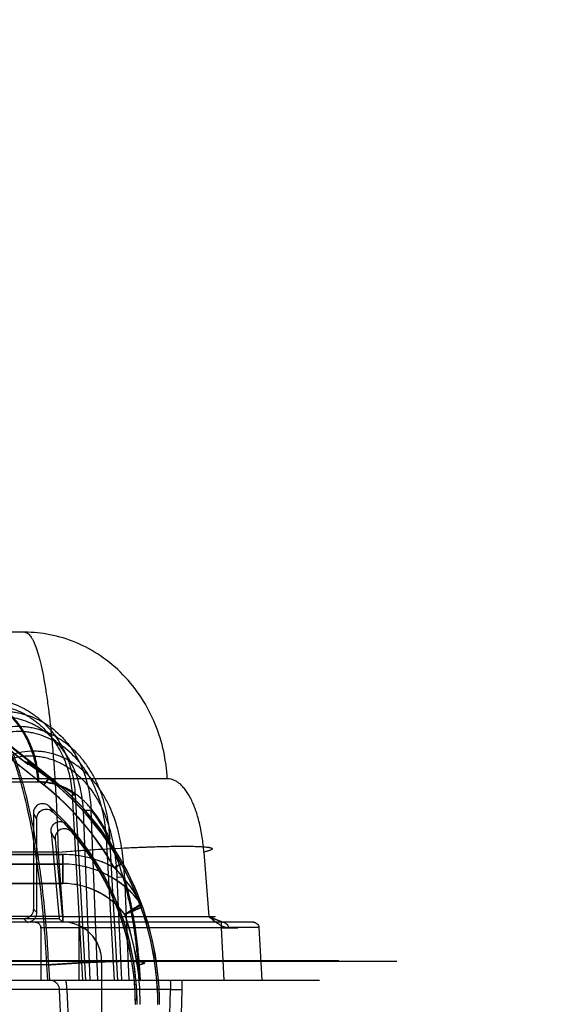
# Model space of a CAD drawing. Header units: millimetres. Extents: x 0 to 297, y 0 to 210.
# Tile 448 of 455: x 243.189 to 243.414, y 160.569 to 160.977. Entities that reach past the tile are written whole.
import ezdxf

# ---------------------------------------------------------------- set-up
doc = ezdxf.new("R2010")
doc.units = ezdxf.units.MM
doc.header["$LTSCALE"] = 16.335
doc.layers.get('0').update_dxf_attribs({"linetype": 'CONTINUOUS'})
for name, color, linetype in [('AXES_REF', 7, 'CONTINUOUS'), ('INTFCLR_1', 7, 'CONTINUOUS'), ('INTFCLR_144815', 7, 'CONTINUOUS'), ('INTFCLR_72935', 7, 'CONTINUOUS')]:
    doc.layers.add(name, color=color, linetype=linetype)

msp = doc.modelspace()

# ---------------------------------------------------------------- linework, layer by layer
at = {"color": 7, "linetype": 'Continuous'}
for radius in [7.756662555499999, 7.756, 7.706331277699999]:
    msp.add_circle((241.4302422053, 154.539298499), radius, dxfattribs=at)
msp.add_arc((241.4302422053, 154.539298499), 7.68, 278.2771290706, 261.7228709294, dxfattribs=at)
at = {"layer": 'AXES_REF', "color": 9, "linetype": 'Continuous'}
msp.add_arc((241.4302422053, 154.539298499), 7.075609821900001, 94.4118118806, 85.5881881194, dxfattribs=at)
at = {"layer": 'INTFCLR_1', "color": 6, "linetype": 'Continuous'}
for p, q in [((243.1897435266, 160.6702820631), (243.1097924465, 160.7334013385)), ((243.2015464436, 160.6405633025), (243.2049164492, 160.6047091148)), ((243.2032441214, 160.6375753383), (243.206465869, 160.603298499)), ((243.2049164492, 160.6047091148), (243.1343561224, 160.6047091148)), ((243.206465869, 160.603298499), (243.1343561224, 160.603298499)), ((243.2049164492, 160.6047091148), (243.2064658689, 160.603298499)), ((243.2224658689, 160.587298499), (243.2224658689, 160.559298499))]:
    msp.add_line(p, q, dxfattribs=at)
at = {"layer": 'INTFCLR_1', "color": 9, "linetype": 'Continuous'}
for p, q in [((243.1104632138, 160.7346690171), (243.2008231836, 160.663332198)), ((243.1983446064, 160.6601926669), (243.1164298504, 160.7248622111)), ((243.2008231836, 160.663332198), (243.1983446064, 160.6601926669)), ((243.2064658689, 160.631298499), (243.1326313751, 160.631298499)), ((243.2064658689, 160.619298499), (243.2064658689, 160.631298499)), ((243.1234783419, 160.627298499), (243.2064658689, 160.627298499)), ((243.2311462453, 160.6278149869), (243.2276568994, 160.6258593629)), ((243.2064658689, 160.619298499), (243.1234783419, 160.619298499))]:
    msp.add_line(p, q, dxfattribs=at)
at = {"layer": 'INTFCLR_1', "color": 6, "linetype": 'Continuous'}
for centre, radius, start, end in [((243.1264658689, 160.5691462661), 0.1193000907, 7.969999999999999e-08, 57.96701055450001), ((243.1264658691, 160.5691462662), 0.1159999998, 29.2687019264, 51.7098368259), ((243.1264658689, 160.5691462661), 0.1106999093, 8.58e-08, 42.1835828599), ((243.1264658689, 160.5691462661), 0.11, 0, 40.3671707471), ((243.2064658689, 160.587298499), 0.016, 359.9999998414, 89.9999998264)]:
    msp.add_arc(centre, radius, start, end, dxfattribs=at)
at = {"layer": 'INTFCLR_1', "color": 9, "linetype": 'Continuous'}
for centre, radius, start, end in [((243.126465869, 160.5691462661), 0.12, 4.8e-09, 51.70983681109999), ((243.0686929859, 160.5608305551), 0.1624058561, 29.3333055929, 30.5919308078), ((243.0642504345, 160.5605792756), 0.1588950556, 28.98442158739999, 30.2236357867), ((243.2064658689, 160.587298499), 0.044, 61.2091104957, 90.0000000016), ((243.206465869, 160.587298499), 0.04, 35.9421932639, 90.0000000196), ((243.2064658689, 160.587298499), 0.032, 36.9379785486, 89.9999999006), ((243.4534032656, 160.25938891), 0.4117118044, 121.4076799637, 122.5243733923), ((243.2356118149, 160.608429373), 0.004, 19.7944922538, 35.942193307), ((241.673636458, 164.126913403), 3.8499010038, 293.8780516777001, 293.9974452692), ((243.126465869, 160.5691462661), 0.112, 0, 19.4979757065)]:
    msp.add_arc(centre, radius, start, end, dxfattribs=at)
at = {"layer": 'INTFCLR_1', "color": 6, "linetype": 'Continuous'}
msp.add_ellipse((243.1511248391, 160.6003809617), major_axis=(0.0496983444, 0.0629512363), ratio=0.8682237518, start_param=5e-10, end_param=0.1878270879, dxfattribs=at)
for points, knots in [([(243.2015464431, 160.6405633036), (243.2015021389, 160.6410346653), (243.2015634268, 160.6419757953), (243.2021750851, 160.6434363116), (243.2034935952, 160.6446583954), (243.2054694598, 160.6451020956), (243.2072568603, 160.6445793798), (243.2081705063, 160.6438393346), (243.2084941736, 160.6434821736)], [0, 0, 0, 0, 0.1415735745, 0.2760336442, 0.4656093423, 0.6544990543, 0.8558663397, 1, 1, 1, 1]), ([(243.2102759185, 160.6403914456), (243.209956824, 160.6407668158), (243.2091891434, 160.6414274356), (243.2078062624, 160.6419688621), (243.2061967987, 160.6419989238), (243.2046469, 160.6413069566), (243.2034036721, 160.6397454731), (243.2031710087, 160.6383532), (243.2032441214, 160.6375753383)], [0, 0, 0, 0, 0.1451197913, 0.2924353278, 0.4285190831, 0.6098012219, 0.7698650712, 1, 1, 1, 1])]:
    msp.add_open_spline(points, degree=3, knots=knots, dxfattribs=at)
at = {"layer": 'INTFCLR_1', "color": 9, "linetype": 'Continuous'}
msp.add_open_spline([(243.2276568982, 160.6258593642), (243.2282232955, 160.6252707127), (243.2293478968, 160.6240664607), (243.2309917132, 160.6221916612), (243.2325992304, 160.6202302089), (243.2341518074, 160.6181929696), (243.2356243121, 160.6161045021), (243.2372187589, 160.6136494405), (243.2382622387, 160.6118595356), (243.2388502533, 160.6107772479)], degree=3, knots=[0, 0, 0, 0, 0.130097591, 0.2623648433, 0.3970285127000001, 0.5339012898, 0.6702025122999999, 0.8038978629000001, 1, 1, 1, 1], dxfattribs=at)
at = {"layer": 'INTFCLR_144815', "color": 9, "linetype": 'Continuous'}
for p, q in [((243.1906109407, 160.723298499), (242.9363577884, 160.7232984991)), ((243.2496583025, 160.6626480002), (242.1176217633, 160.6626480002)), ((242.1871971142, 160.6613919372), (243.196561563, 160.6613919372)), ((243.2103081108, 160.6559481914), (243.2116649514, 160.6560390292)), ((243.2103081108, 160.6559481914), (243.2145361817, 160.5792984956)), ((243.211509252, 160.656031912), (243.2157441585, 160.5792984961)), ((243.2180920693, 160.6495808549), (243.2149147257, 160.6494971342)), ((243.2177900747, 160.5792984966), (243.2149147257, 160.6494971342)), ((243.220968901, 160.5792984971), (243.2180920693, 160.6495808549)), ((243.2261290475, 160.6379836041), (243.2245307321, 160.637891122)), ((243.2277757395, 160.5792984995), (243.2245307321, 160.637891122)), ((243.2291481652, 160.5792985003), (243.2258970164, 160.6379748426)), ((243.2044555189, 160.6323227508), (243.1649945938, 160.6323227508)), ((243.2044555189, 160.6323227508), (243.2064217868, 160.6055728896)), ((243.2648422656, 160.6323227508), (243.2668774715, 160.6055728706)), ((243.2288353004, 160.6217601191), (243.2306541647, 160.5792984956)), ((243.2319417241, 160.6218437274), (243.2288353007, 160.6217601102)), ((243.231941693, 160.621843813), (243.2337631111, 160.5792984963)), ((243.2855747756, 160.603298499), (243.1093722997, 160.603298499)), ((243.2064217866, 160.6055728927), (243.1640203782, 160.6055728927)), ((243.2064217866, 160.6055728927), (243.2064217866, 160.603298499)), ((243.2064217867, 160.6055728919), (243.2691973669, 160.6055504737)), ((243.2695926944, 160.6055439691), (243.2064217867, 160.6055728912)), ((243.2129991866, 160.603298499), (243.2129991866, 160.579298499)), ((243.2719551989, 160.603298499), (243.2719551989, 160.600898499)), ((243.2719551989, 160.600898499), (243.1969991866, 160.600898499)), ((243.19726215, 160.600898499), (243.19726215, 160.579298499)), ((243.287606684, 160.601024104), (243.2719551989, 160.6008984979)), ((243.2719551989, 160.6008984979), (243.2731136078, 160.5792984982)), ((243.2876066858, 160.601024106), (243.2749135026, 160.6010241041)), ((243.287606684, 160.601024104), (243.2887731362, 160.5792985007)), ((243.3207737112, 160.5872286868), (242.9188799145, 160.5872286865)), ((243.3447718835, 160.5870192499), (242.9285614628, 160.5870192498)), ((243.2004341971, 160.5855788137), (243.1633107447, 160.5855788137)), ((243.2002440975, 160.5792984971), (243.1997815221, 160.5855788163)), ((243.2004342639, 160.58557882), (243.2008971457, 160.5792984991)), ((243.2375134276, 160.5855788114), (243.2379863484, 160.5792984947)), ((243.2386312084, 160.5792984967), (243.2381579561, 160.585578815)), ((242.0183435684, 160.5792984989), (243.3127740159, 160.5792984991)), ((243.2556404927, 160.579298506), (243.2557222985, 160.575438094)), ((243.2510303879, 160.575438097), (243.0868652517, 160.5754380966)), ((243.2080976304, 160.5754380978), (243.2049308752, 160.5754380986)), ((243.2080976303, 160.5754381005), (243.2089168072, 160.5552984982)), ((243.2504691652, 160.5552984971), (243.2510303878, 160.5754380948)), ((243.2510303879, 160.5754380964), (243.2557223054, 160.5754380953)), ((243.2557223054, 160.5754380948), (243.2551619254, 160.5552984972))]:
    msp.add_line(p, q, dxfattribs=at)
at = {"layer": 'INTFCLR_144815', "color": 7, "linetype": 'Continuous'}
for p, q in [((243.2689715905, 160.6039566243), (243.2668778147, 160.6055728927)), ((243.2704190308, 160.6040675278), (243.2668778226, 160.6055728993)), ((243.2668778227, 160.6055728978), (243.2704190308, 160.6040675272)), ((243.2726177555, 160.603298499), (243.2704190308, 160.6040675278)), ((243.2876066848, 160.6010241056), (243.2719552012, 160.6008984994)), ((243.2719552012, 160.6008984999), (243.2788731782, 160.6009540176)), ((243.2731136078, 160.5792984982), (243.280031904, 160.5792984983)), ((243.280031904, 160.5792984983), (243.2887731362, 160.5792985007))]:
    msp.add_line(p, q, dxfattribs=at)
at = {"layer": 'INTFCLR_144815', "color": 6, "linetype": 'Continuous'}
msp.add_line((243.2049308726, 160.5754381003), (243.2057491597, 160.5552984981), dxfattribs=at)
at = {"layer": 'INTFCLR_144815', "color": 9, "linetype": 'Continuous'}
for points, knots in [([(243.190610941, 160.723298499), (243.1910384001, 160.723298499), (243.192029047, 160.7229033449), (243.1929366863, 160.7218594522), (243.1936716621, 160.7207240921), (243.1945007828, 160.7191332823), (243.1954879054, 160.7166418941), (243.1963549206, 160.7137961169), (243.1969457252, 160.7115244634), (243.1972959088, 160.710067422), (243.1978549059, 160.7076150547), (243.1986510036, 160.7036063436), (243.1996065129, 160.6978192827), (243.2002525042, 160.6931516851), (243.2006685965, 160.6898247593), (243.2009533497, 160.6874460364), (243.2014407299, 160.6830937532), (243.2020748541, 160.67660929), (243.202622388, 160.6699080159), (243.2029686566, 160.6650307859), (243.2031588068, 160.6621410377), (243.2034367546, 160.6576880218), (243.2038041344, 160.6508954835), (243.2041901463, 160.6416885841), (243.2043781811, 160.635471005), (243.2044555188, 160.632322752)], [0, 0, 0, 0, 0.013700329, 0.0319896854, 0.0436476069, 0.0570671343, 0.0893925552, 0.1293707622, 0.1523525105, 0.1646162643, 0.1773984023, 0.2329669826, 0.2955698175, 0.3653665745, 0.3839757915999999, 0.4030306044, 0.4421500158, 0.5243389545, 0.6118418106, 0.6576374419, 0.6810495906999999, 0.7046601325, 0.8006369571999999, 0.8990660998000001, 1, 1, 1, 1]), ([(243.2496583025, 160.6626480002), (243.249475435, 160.6664248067), (243.2484637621, 160.6741494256), (243.2449500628, 160.6855047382), (243.2392994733, 160.6963375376), (243.2316489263, 160.7059595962), (243.2223795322, 160.7137687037), (243.2120601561, 160.7193604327), (243.2013477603, 160.7225996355), (243.1941117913, 160.723298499), (243.190610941, 160.723298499)], [0, 0, 0, 0, 0.1216478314, 0.2493179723, 0.3805209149, 0.5124244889, 0.6422800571, 0.7678041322, 0.8873724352, 1, 1, 1, 1]), ([(243.1606788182, 160.699298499), (243.1627729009, 160.699298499), (243.1671097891, 160.6988599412), (243.1735246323, 160.6968284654), (243.1796989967, 160.6933244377), (243.1852382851, 160.6884373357), (243.1898051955, 160.6824228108), (243.1931757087, 160.6756589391), (243.194940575, 160.6696874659), (243.1956346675, 160.6654840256), (243.195850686, 160.6634190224), (243.1959381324, 160.6622568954), (243.1959704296, 160.6616795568), (243.1959837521, 160.6613919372)], [0, 0, 0, 0, 0.1100914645, 0.2273674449, 0.3512897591, 0.4805754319, 0.6130534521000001, 0.7458289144, 0.8757367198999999, 0.9387342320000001, 0.9696026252, 0.9848628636, 1, 1, 1, 1]), ([(243.1965615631, 160.6613919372), (243.1964523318, 160.6637509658), (243.1958495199, 160.6685692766), (243.1937547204, 160.6756578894), (243.1903852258, 160.6824228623), (243.1858201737, 160.6884370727), (243.1802823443, 160.6933243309), (243.1741118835, 160.6968283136), (243.1686810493, 160.6985474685), (243.1649027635, 160.6991178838), (243.1628114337, 160.6992731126), (243.1617802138, 160.699298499), (243.1612690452, 160.699298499)], [0, 0, 0, 0, 0.1241681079, 0.2540877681, 0.3868697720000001, 0.5193465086, 0.6486219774, 0.7725260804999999, 0.8897785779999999, 0.9457892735, 0.9731232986, 1, 1, 1, 1]), ([(243.1709474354, 160.695469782), (243.173456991, 160.6957608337), (243.1772993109, 160.695753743), (243.1816753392, 160.6949706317), (243.1841409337, 160.6943065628), (243.1877934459, 160.6930936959), (243.1912864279, 160.6913515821), (243.1944918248, 160.6891690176), (243.1965788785, 160.6875786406), (243.1990357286, 160.685378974), (243.2012642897, 160.6829277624), (243.2029095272, 160.6808235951), (243.2052394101, 160.677519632), (243.2071707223, 160.6739192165), (243.2086726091, 160.6701388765), (243.2095686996, 160.6675436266), (243.2108304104, 160.662894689), (243.2113788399, 160.6587797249), (243.211509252, 160.6560319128)], [0, 0, 0, 0, 0.1195687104, 0.1796928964, 0.2100658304, 0.2403376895, 0.3618120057, 0.3928294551, 0.4238606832, 0.485935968, 0.5486059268, 0.5803730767, 0.612299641, 0.7399176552, 0.772238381, 0.8048151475, 0.8698047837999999, 1, 1, 1, 1]), ([(243.171923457, 160.6931882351), (243.1742843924, 160.6934616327), (243.1779003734, 160.693453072), (243.182018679, 160.6927134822), (243.1843407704, 160.6920865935), (243.1877838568, 160.6909418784), (243.1910772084, 160.6892980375), (243.1941016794, 160.6872403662), (243.1960729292, 160.6857401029), (243.1983945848, 160.6836644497), (243.2005035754, 160.6813526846), (243.202061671, 160.6793672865), (243.2042715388, 160.6762487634), (243.2061082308, 160.6728505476), (243.2075435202, 160.6692814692), (243.2084026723, 160.6668302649), (243.2096198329, 160.6624375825), (243.2101643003, 160.658547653), (243.2103081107, 160.6559481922)], [0, 0, 0, 0, 0.1191395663, 0.1791054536, 0.2094124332, 0.2396275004, 0.3609596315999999, 0.3919631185, 0.4229886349, 0.4850747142, 0.5477804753, 0.5795754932, 0.6115362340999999, 0.7393483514, 0.7717279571, 0.8043681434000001, 0.8694952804, 1, 1, 1, 1]), ([(243.2149147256, 160.6494971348), (243.2148029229, 160.6522219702), (243.2143141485, 160.656298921), (243.2131491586, 160.6609205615), (243.2123132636, 160.6635037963), (243.2109043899, 160.6672674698), (243.2087690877, 160.6714468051), (243.2060609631, 160.6752219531), (243.204361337, 160.6772365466), (243.2017057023, 160.6800649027), (243.1986766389, 160.68252433), (243.1953690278, 160.684485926), (243.1931077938, 160.6856505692), (243.1901778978, 160.6868388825), (243.1871349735, 160.6876542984), (243.1846564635, 160.6880734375), (243.1809045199, 160.6884668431), (243.1777182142, 160.6882882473), (243.1752481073, 160.6878318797)], [0, 0, 0, 0, 0.1307039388, 0.1956436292, 0.228211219, 0.2607779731, 0.3882428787, 0.4514455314, 0.4831291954, 0.5144954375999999, 0.6373872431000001, 0.6680726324, 0.6987582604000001, 0.7592205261, 0.8192108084, 0.8493332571, 0.8796108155, 1, 1, 1, 1]), ([(243.1762241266, 160.6900041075), (243.1788517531, 160.6904878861), (243.1822395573, 160.6906788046), (243.1862290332, 160.6902642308), (243.188861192, 160.6898220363), (243.1920908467, 160.6889607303), (243.1951995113, 160.6877043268), (243.1975972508, 160.6864731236), (243.2010985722, 160.6844007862), (243.2043039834, 160.681802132), (243.2071097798, 160.6788115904), (243.2089021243, 160.6766838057), (243.2117529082, 160.672700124), (243.2139916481, 160.6682886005), (243.2154589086, 160.6643183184), (243.2163251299, 160.661596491), (243.2175214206, 160.6567323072), (243.2180017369, 160.6524437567), (243.2180920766, 160.6495808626)], [0, 0, 0, 0, 0.1211895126, 0.151636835, 0.1819146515, 0.2421699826, 0.3028393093, 0.3336065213, 0.3643565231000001, 0.4873455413, 0.5186998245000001, 0.5503572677, 0.6134640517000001, 0.7405722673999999, 0.7730161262, 0.8054479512, 0.8700775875, 1, 1, 1, 1]), ([(243.1997814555, 160.5855788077), (243.1997089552, 160.5870545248), (243.199551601, 160.5899996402), (243.1991890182, 160.5958374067), (243.1984411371, 160.6057790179), (243.1973055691, 160.6169243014), (243.1960396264, 160.6264688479), (243.1953465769, 160.6311043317), (243.1949344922, 160.633706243), (243.193926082, 160.6398382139), (243.1920539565, 160.649644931), (243.1895221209, 160.6597033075), (243.1876396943, 160.6658829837), (243.1864173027, 160.6696174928), (243.1842837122, 160.6754807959), (243.1810423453, 160.6827223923), (243.1778542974, 160.687871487), (243.176224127, 160.6900041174)], [0, 0, 0, 0, 0.0409634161, 0.0817682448, 0.1621610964, 0.3173623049, 0.3922819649, 0.429081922, 0.4473061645, 0.4653182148, 0.6013741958, 0.7239826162, 0.7526347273, 0.7804673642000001, 0.8329182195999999, 0.9255775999, 1, 1, 1, 1]), ([(243.2258970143, 160.6379748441), (243.2257611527, 160.6410646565), (243.2250974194, 160.6472341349), (243.2233392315, 160.6540070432), (243.2217025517, 160.6583589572), (243.2204842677, 160.6612081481), (243.2187306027, 160.6646457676), (243.2166555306, 160.667894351), (243.2148017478, 160.6703520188), (243.2128315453, 160.6726932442), (243.2101546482, 160.6753892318), (243.2071950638, 160.6777456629), (243.204674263, 160.679399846), (243.2020578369, 160.6808875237), (243.1986344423, 160.6824139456), (243.1950485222, 160.6834617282), (243.1921189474, 160.6839924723), (243.1891516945, 160.6843151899), (243.1854057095, 160.6843165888), (243.1824420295, 160.683884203), (243.1809830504, 160.6835629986)], [0, 0, 0, 0, 0.1270359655, 0.2540180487, 0.2860764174, 0.3179689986, 0.3812600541, 0.4443491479, 0.4760170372, 0.5076518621, 0.569982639, 0.6317207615, 0.6626474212, 0.6937541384, 0.7552738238, 0.8161324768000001, 0.8466883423, 0.8774741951, 0.9386376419, 1, 1, 1, 1]), ([(243.2245307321, 160.637891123), (243.2243650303, 160.6408686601), (243.2236765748, 160.6467979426), (243.221952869, 160.6533018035), (243.2203693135, 160.6574712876), (243.219196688, 160.6601937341), (243.2175168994, 160.6634754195), (243.2155355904, 160.6665756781), (243.2137699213, 160.6689195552), (243.2118978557, 160.6711498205), (243.2093582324, 160.6737161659), (243.2065543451, 160.6759612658), (243.2041687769, 160.6775369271), (243.2016963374, 160.678951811), (243.1984656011, 160.6804058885), (243.195081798, 160.6814046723), (243.1923200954, 160.6819127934), (243.1895264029, 160.6822226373), (243.1860018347, 160.6822301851), (243.1832141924, 160.6818227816), (243.1818430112, 160.6815195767)], [0, 0, 0, 0, 0.128678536, 0.2567629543, 0.2890226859, 0.3210857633, 0.3846329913, 0.4478671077, 0.4795655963, 0.5112040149, 0.5734604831, 0.6350153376, 0.6658081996, 0.6967504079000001, 0.7578619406, 0.8182111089, 0.8484726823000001, 0.8789389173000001, 0.9394047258, 1, 1, 1, 1]), ([(243.1849972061, 160.6709965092), (243.1864731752, 160.6714451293), (243.1894982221, 160.6720947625), (243.1933650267, 160.6722467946), (243.1964316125, 160.6719719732), (243.1994677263, 160.6714373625), (243.2024323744, 160.6705222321), (243.2052641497, 160.6692622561), (243.2080107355, 160.6677767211), (243.2105926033, 160.665982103), (243.2129790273, 160.6639280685), (243.2152460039, 160.661703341), (243.2173024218, 160.6592608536), (243.2191482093, 160.6566480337), (243.2208618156, 160.6539185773), (243.223489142, 160.64890313), (243.2254112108, 160.6435397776), (243.2266249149, 160.6388203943), (243.2273303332, 160.635618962), (243.2282903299, 160.629954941), (243.2286890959, 160.6250401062), (243.2288353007, 160.6217601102)], [0, 0, 0, 0, 0.0605759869, 0.1208195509, 0.1511838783, 0.1813429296, 0.2417568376, 0.2723830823, 0.3029546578, 0.364270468, 0.395354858, 0.4265274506, 0.488916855, 0.5203769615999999, 0.5521029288, 0.6154045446, 0.7423768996, 0.7745526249, 0.8067629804, 0.8710742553, 1, 1, 1, 1]), ([(243.2319417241, 160.6218437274), (243.2318352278, 160.6252027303), (243.2314538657, 160.6302456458), (243.2305026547, 160.6360636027), (243.2297898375, 160.639366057), (243.2285482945, 160.644255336), (243.2265586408, 160.6498224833), (243.2238206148, 160.6550287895), (243.2220271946, 160.6578700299), (243.2200891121, 160.6605956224), (243.2179253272, 160.6631436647), (243.2155382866, 160.6654654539), (243.213016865, 160.6676107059), (243.2102890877, 160.6694868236), (243.2073843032, 160.6710374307), (243.2043830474, 160.6723542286), (243.2012398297, 160.6733091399), (243.1980190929, 160.6738644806), (243.194760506, 160.6741484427), (243.1906487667, 160.673982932), (243.1874298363, 160.6732974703), (243.1858571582, 160.6728251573)], [0, 0, 0, 0, 0.1263176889, 0.1896567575, 0.2214533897, 0.2532710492, 0.3792700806, 0.4423517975, 0.4740328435, 0.5054936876, 0.5680123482, 0.5993182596, 0.6305764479, 0.6923759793, 0.7232559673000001, 0.7542350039, 0.8154680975, 0.8460950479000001, 0.8769616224, 0.9382797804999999, 1, 1, 1, 1]), ([(243.1858571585, 160.6728251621), (243.1867981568, 160.6703504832), (243.1881534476, 160.6663733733), (243.1895706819, 160.6615736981), (243.1904107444, 160.6585029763), (243.1916905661, 160.6535733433), (243.1930882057, 160.6473938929), (243.1944463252, 160.6403702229), (243.1954112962, 160.6348233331), (243.1962771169, 160.629306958), (243.19739324, 160.6213345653), (243.1985847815, 160.6110674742), (243.1996942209, 160.5984465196), (243.2002214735, 160.5899069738), (243.2004342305, 160.5855788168)], [0, 0, 0, 0, 0.0894776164, 0.1418886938, 0.1691245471, 0.1970664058, 0.3140128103, 0.3831519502, 0.4388267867, 0.5042844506, 0.5718586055, 0.7108822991, 0.8535472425, 1, 1, 1, 1]), ([(243.1959837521, 160.6613919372), (243.1973546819, 160.6613912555), (243.2000955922, 160.6611712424), (243.2041177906, 160.6601443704), (243.2079718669, 160.6584383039), (243.210361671, 160.6568943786), (243.2115092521, 160.6560319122)], [0, 0, 0, 0, 0.2462311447, 0.4912230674, 0.7421633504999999, 1, 1, 1, 1]), ([(243.2258970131, 160.6379748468), (243.2250403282, 160.6397476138), (243.2232151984, 160.6431896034), (243.2208253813, 160.6468369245), (243.2191053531, 160.6490908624), (243.2183219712, 160.6500573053), (243.2174591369, 160.6510657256), (243.2157619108, 160.6529289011), (243.2130207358, 160.655477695), (243.2097626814, 160.6577106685), (243.2073998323, 160.658930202), (243.2060436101, 160.6595236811), (243.2040186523, 160.6603079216), (243.2008740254, 160.6611491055), (243.1979962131, 160.6613919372), (243.1965615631, 160.6613919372)], [0, 0, 0, 0, 0.1489683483, 0.2944108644, 0.3292432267, 0.3634630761, 0.3885221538, 0.4296476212, 0.5541283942, 0.6707652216, 0.727181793, 0.7550842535, 0.7827361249, 0.8914540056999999, 1, 1, 1, 1]), ([(243.2648422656, 160.6323227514), (243.2647621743, 160.6333737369), (243.2645644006, 160.6354509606), (243.2641525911, 160.638522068), (243.2637576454, 160.6407824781), (243.2634582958, 160.6422629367), (243.2632525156, 160.6432273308), (243.2628756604, 160.6448594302), (243.26227804, 160.6471021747), (243.2615876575, 160.6492588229), (243.2609864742, 160.6508955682), (243.2603751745, 160.6524184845), (243.2595689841, 160.6541877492), (243.2585121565, 160.6561238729), (243.2575578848, 160.6575739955), (243.2567589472, 160.6586080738), (243.2559784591, 160.6595151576), (243.254975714, 160.6604980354), (243.2538931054, 160.6613037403), (243.2530096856, 160.6618085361), (243.2521414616, 160.6622106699), (243.2510282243, 160.6625549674), (243.2501098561, 160.6626477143), (243.2496583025, 160.6626480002)], [0, 0, 0, 0, 0.08712088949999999, 0.1724187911, 0.2560556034, 0.2767237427, 0.2972609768, 0.3375601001, 0.4151643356, 0.4890306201, 0.5246350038, 0.559266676, 0.6246546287, 0.6852087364, 0.7414200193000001, 0.76791806, 0.7931714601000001, 0.8402918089, 0.8836711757, 0.9042761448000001, 0.9242977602, 0.9626769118, 1, 1, 1, 1]), ([(243.2180921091, 160.6495809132), (243.2193734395, 160.6479945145), (243.2213397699, 160.6451958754), (243.2234127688, 160.6416244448), (243.2247173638, 160.6391227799), (243.226696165, 160.6350432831), (243.2293742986, 160.6283714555), (243.2313738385, 160.6217753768), (243.2324433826, 160.6176646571), (243.2328775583, 160.6159311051), (243.2336064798, 160.6128457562), (243.2349348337, 160.6064978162), (243.2361252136, 160.5990612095), (243.2369033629, 160.5924208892), (243.2372777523, 160.58852711), (243.2374392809, 160.5865629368), (243.2375134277, 160.5855788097)], [0, 0, 0, 0, 0.090281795, 0.150978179, 0.1827391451, 0.2151716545, 0.3516918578, 0.5004393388, 0.5199902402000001, 0.5397442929, 0.5795570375, 0.6603392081, 0.82682356, 0.9127508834, 0.9563068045, 1, 1, 1, 1]), ([(243.2044555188, 160.632322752), (243.2089682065, 160.6326541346), (243.2181570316, 160.6332781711), (243.2296251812, 160.6339205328), (243.238728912, 160.6343255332), (243.2451195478, 160.6345524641), (243.2509636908, 160.6346955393), (243.2561004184, 160.6347481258), (243.2603926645, 160.6347150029), (243.2637636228, 160.6345805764), (243.2659365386, 160.6344238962), (243.2672161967, 160.6341911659), (243.2678094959, 160.6340765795), (243.2685101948, 160.6336501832), (243.2675750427, 160.6330378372), (243.2665248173, 160.6327554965), (243.2654548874, 160.6324616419), (243.2648422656, 160.6323227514)], [0, 0, 0, 0, 0.2001532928, 0.4073893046, 0.5080630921, 0.6032469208, 0.6902430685, 0.7666635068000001, 0.8304143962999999, 0.8802557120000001, 0.9154422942, 0.9276351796, 0.9363693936, 0.9447329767, 0.9535086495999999, 0.9722133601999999, 1, 1, 1, 1]), ([(243.2044555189, 160.6323227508), (243.2094606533, 160.6326902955), (243.2191903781, 160.6333454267), (243.231099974, 160.6339950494), (243.2400070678, 160.634375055), (243.2459960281, 160.6345770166), (243.2513994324, 160.6347011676), (243.2561423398, 160.6347473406), (243.2601539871, 160.6347137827), (243.2633912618, 160.6346082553), (243.265778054, 160.6344250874), (243.2672790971, 160.6342171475), (243.2679845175, 160.6339749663), (243.2682931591, 160.6337946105), (243.2682646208, 160.633486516), (243.2679512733, 160.6332888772), (243.2674942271, 160.6330619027), (243.266432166, 160.6327018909), (243.2655225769, 160.6324769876), (243.2648422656, 160.6323227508)], [0, 0, 0, 0, 0.2218676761, 0.4311033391, 0.5272738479, 0.6159967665, 0.6960112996, 0.7662235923, 0.8256374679, 0.8734719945, 0.9090838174, 0.9321528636, 0.9390382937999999, 0.943173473, 0.9461226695, 0.9508441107, 0.9584508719, 0.9691608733, 1, 1, 1, 1]), ([(243.2381579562, 160.5855788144), (243.2379402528, 160.5884672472), (243.2373948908, 160.5941696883), (243.2362366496, 160.6025887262), (243.2349865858, 160.6094296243), (243.2338134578, 160.6147378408), (243.2329008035, 160.6184155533), (243.2322536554, 160.6207651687), (243.2319418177, 160.6218434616)], [0, 0, 0, 0, 0.235788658, 0.4661480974, 0.691585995, 0.8016394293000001, 0.9086289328, 1, 1, 1, 1]), ([(243.1949015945, 160.603298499), (243.1951478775, 160.603298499), (243.1956447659, 160.6032185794), (243.1963135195, 160.6028712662), (243.1968441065, 160.6023309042), (243.1971841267, 160.6016517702), (243.19726215, 160.6011486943), (243.19726215, 160.600898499)], [0, 0, 0, 0, 0.1984212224, 0.3974482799, 0.5974517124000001, 0.7984267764, 1, 1, 1, 1]), ([(243.2726178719, 160.6032984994), (243.2728967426, 160.6032984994), (243.2734849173, 160.6031849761), (243.274247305, 160.6026791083), (243.2747631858, 160.6019116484), (243.27489896, 160.6013138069), (243.2749135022, 160.6010241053)], [0, 0, 0, 0, 0.2360867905, 0.4931181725, 0.7544352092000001, 1, 1, 1, 1]), ([(243.2852646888, 160.6032984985), (243.285548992, 160.6032984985), (243.2861468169, 160.6031857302), (243.2869243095, 160.6026817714), (243.28745247, 160.6019140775), (243.2875918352, 160.6013140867), (243.2876066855, 160.6010241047)], [0, 0, 0, 0, 0.238267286, 0.4963132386, 0.7566549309, 1, 1, 1, 1]), ([(243.2375134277, 160.5855788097), (243.2378122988, 160.5856464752), (243.2383405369, 160.5857678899), (243.239015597, 160.5859942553), (243.2394559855, 160.5861351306), (243.2398490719, 160.5865589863), (243.2383349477, 160.586918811), (243.237135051, 160.5869631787), (243.2347113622, 160.5870835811), (243.2320815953, 160.5870937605), (243.2288526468, 160.587064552), (243.2252054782, 160.5869737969), (243.2212084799, 160.5868321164), (243.2169828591, 160.5866439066), (243.2126366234, 160.5864167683), (243.2068886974, 160.5860776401), (243.2026027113, 160.5857861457), (243.1997814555, 160.5855788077)], [0, 0, 0, 0, 0.0216891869, 0.0384882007, 0.0497822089, 0.0556104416, 0.0722442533, 0.1195311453, 0.1693476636, 0.2330897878, 0.3095170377, 0.3965332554, 0.4917474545, 0.5924582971, 0.6959512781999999, 0.7997757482, 1, 1, 1, 1]), ([(243.2004342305, 160.5855788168), (243.2011193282, 160.585629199), (243.2025050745, 160.5857292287), (243.2053278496, 160.5859252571), (243.2089301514, 160.5861600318), (243.2132926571, 160.5864175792), (243.2176400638, 160.5866449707), (243.2218667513, 160.5868333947), (243.2258645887, 160.5869752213), (243.2295122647, 160.5870661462), (243.2327412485, 160.5870952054), (243.2353706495, 160.5870855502), (243.2377927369, 160.5869635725), (243.2389918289, 160.5869229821), (243.2405023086, 160.5865577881), (243.240105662, 160.5861359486), (243.2396644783, 160.5859946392), (243.2389869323, 160.5857681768), (243.2384575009, 160.5856465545), (243.2381579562, 160.5855788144)], [0, 0, 0, 0, 0.0486125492, 0.0983187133, 0.2002375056, 0.3040715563, 0.4075742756, 0.5082928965, 0.6035104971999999, 0.6905233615, 0.7669385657, 0.8306584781, 0.8804425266, 0.9276635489, 0.9442273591, 0.9500869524, 0.9614238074, 0.9782671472, 1, 1, 1, 1]), ([(243.2010013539, 160.5792984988), (243.201735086, 160.579298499), (243.2030287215, 160.5789112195), (243.2044873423, 160.5774728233), (243.2049053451, 160.5761818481), (243.2049308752, 160.5754380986)], [0, 0, 0, 0, 0.3656769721, 0.6291122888, 1, 1, 1, 1]), ([(243.2080976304, 160.5754380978), (243.2080960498, 160.5756753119), (243.2080809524, 160.5763795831), (243.2079785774, 160.5775762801), (243.2078260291, 160.5785292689), (243.2075180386, 160.5792984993), (243.2073348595, 160.579298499)], [0, 0, 0, 0, 0.1771615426, 0.5299950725, 0.8631970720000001, 1, 1, 1, 1]), ([(243.2505340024, 160.5792985), (243.2506667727, 160.5792985), (243.2509224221, 160.5788375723), (243.251074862, 160.577611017), (243.2510884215, 160.5763533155), (243.2510303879, 160.5754380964)], [0, 0, 0, 0, 0.09977853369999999, 0.3108199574, 1, 1, 1, 1])]:
    msp.add_open_spline(points, degree=3, knots=knots, dxfattribs=at)
at = {"layer": 'INTFCLR_144815', "color": 7, "linetype": 'Continuous'}
for points, knots in [([(243.2726178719, 160.6032984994), (243.2723067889, 160.6032984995), (243.2715642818, 160.603557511), (243.270339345, 160.6041009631), (243.2687401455, 160.6048247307), (243.2675408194, 160.6053177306), (243.2668778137, 160.6055728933)], [0, 0, 0, 0, 0.1508773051, 0.370722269, 0.655445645, 1, 1, 1, 1]), ([(243.2668778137, 160.6055728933), (243.2675727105, 160.605030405), (243.2689199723, 160.6039727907), (243.2709199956, 160.6025348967), (243.2726001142, 160.6015780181), (243.2739367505, 160.6011182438), (243.2745951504, 160.6010241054), (243.2749135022, 160.6010241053)], [0, 0, 0, 0, 0.2824307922, 0.5485696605, 0.78925854, 0.8980094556, 1, 1, 1, 1])]:
    msp.add_open_spline(points, degree=3, knots=knots, dxfattribs=at)
at = {"layer": 'INTFCLR_72935', "color": 6, "linetype": 'Continuous'}
for p, q in [((243.108310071, 160.7349493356), (243.1921085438, 160.6685620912)), ((243.1918437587, 160.6705714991), (243.1921085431, 160.6685620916)), ((243.1918437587, 160.670571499), (243.1922818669, 160.669331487)), ((243.1921085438, 160.6685620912), (243.1922818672, 160.6693314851)), ((243.1922818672, 160.6693314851), (243.200547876, 160.6627829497)), ((243.1942041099, 160.6483723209), (243.1942041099, 160.6086483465)), ((243.1956147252, 160.6072377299), (243.1956147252, 160.6461076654)), ((243.206465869, 160.603298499), (243.1217302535, 160.603298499)), ((243.1902648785, 160.6047091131), (243.1328703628, 160.6047091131)), ((243.2224658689, 160.587298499), (243.2224658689, 160.559298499))]:
    msp.add_line(p, q, dxfattribs=at)
at = {"layer": 'INTFCLR_72935', "color": 9, "linetype": 'Continuous'}
for p, q in [((243.2009825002, 160.6633315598), (243.1103067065, 160.7351671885)), ((243.1163057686, 160.7253114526), (243.1984986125, 160.6601962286)), ((243.2009825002, 160.6633315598), (243.1984986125, 160.6601962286)), ((243.1326313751, 160.631298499), (243.2064658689, 160.631298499)), ((243.206465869, 160.631298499), (243.2064658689, 160.619298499)), ((243.2064658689, 160.627298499), (243.1227530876, 160.6272984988)), ((243.2277582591, 160.6258034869), (243.2312511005, 160.6277528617)), ((243.1373927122, 160.619298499), (243.2064658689, 160.619298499)), ((243.2321267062, 160.6064171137), (243.2389495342, 160.6106396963)), ((243.1956147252, 160.60723773), (243.1942041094, 160.6086483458)), ((243.1902648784, 160.6047091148), (243.1916754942, 160.603298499))]:
    msp.add_line(p, q, dxfattribs=at)
for centre, radius, start, end in [((243.1264658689, 160.5692716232), 0.1200000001, 0, 51.61285547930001), ((243.1264658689, 160.5692716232), 0.1160000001, 29.1661366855, 51.6128554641), ((243.0646765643, 160.5631473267), 0.1622038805, 31.9124724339, 32.8889960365), ((243.0604828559, 160.5635079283), 0.1583772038, 31.4354771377, 32.4007038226), ((243.206465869, 160.587298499), 0.044, 61.05839526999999, 89.9999999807), ((243.2064658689, 160.587298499), 0.04, 35.699204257, 89.9999999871), ((243.206465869, 160.587298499), 0.032, 36.6879642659, 89.99999998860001), ((243.2357011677, 160.6083055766), 0.004, 19.6637535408, 35.6992042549), ((241.6815388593, 164.1356929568), 3.8548813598, 293.7182922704, 293.8375269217), ((243.1264658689, 160.5692716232), 0.112, 0, 19.3693288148)]:
    msp.add_arc(centre, radius, start, end, dxfattribs=at)
at = {"layer": 'INTFCLR_72935', "color": 6, "linetype": 'Continuous'}
for centre, radius, start, end in [((243.1264658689, 160.5692716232), 0.1193000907, 4.285e-07, 51.6128560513), ((243.1264658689, 160.5692716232), 0.1106999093, 4.618000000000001e-07, 47.75960035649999), ((243.1264658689, 160.5692716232), 0.11, 7.400000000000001e-09, 46.3709450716), ((243.2064658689, 160.587298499), 0.016, 359.9999999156, 89.99999993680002)]:
    msp.add_arc(centre, radius, start, end, dxfattribs=at)
at = {"layer": 'INTFCLR_72935', "color": 7, "linetype": 'Continuous'}
msp.add_arc((243.1824624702, 160.58012081), 0.0642045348, 28.3815091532, 34.33299040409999, dxfattribs=at)
at = {"layer": 'INTFCLR_72935', "color": 6, "linetype": 'Continuous'}
for points, knots in [([(243.2008830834, 160.6512261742), (243.2005397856, 160.651537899), (243.1995809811, 160.6521727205), (243.1977674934, 160.6524870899), (243.1958602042, 160.6518353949), (243.1945168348, 160.6503457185), (243.1942041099, 160.6490300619), (243.1942041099, 160.6483723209)], [0, 0, 0, 0, 0.1518213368, 0.3696023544, 0.5773212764, 0.7846511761, 1, 1, 1, 1]), ([(243.1956147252, 160.6461076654), (243.1956147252, 160.6465992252), (243.1957845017, 160.6475636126), (243.1966214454, 160.6489915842), (243.1981378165, 160.6500072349), (243.2003305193, 160.650193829), (243.2017416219, 160.6494857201), (243.2023644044, 160.6488920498)], [0, 0, 0, 0, 0.1593239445, 0.3094162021, 0.5264831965, 0.7211252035, 1, 1, 1, 1]), ([(243.1942041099, 160.6086483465), (243.1942041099, 160.608186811), (243.1940449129, 160.6072604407), (243.1933438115, 160.6060487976), (243.1921025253, 160.6050111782), (243.190944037, 160.6047091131), (243.1902648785, 160.6047091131)], [0, 0, 0, 0, 0.225080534, 0.4476642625, 0.66878964, 1, 1, 1, 1]), ([(243.1916754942, 160.603298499), (243.1921370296, 160.603298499), (243.1930633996, 160.6034576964), (243.1942750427, 160.6041587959), (243.1953126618, 160.6054000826), (243.1956147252, 160.6065585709), (243.1956147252, 160.6072377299)], [0, 0, 0, 0, 0.2250804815, 0.4476643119, 0.668789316, 1, 1, 1, 1])]:
    msp.add_open_spline(points, degree=3, knots=knots, dxfattribs=at)
at = {"layer": 'INTFCLR_72935', "color": 7, "linetype": 'Continuous'}
for points, knots in [([(243.2277582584, 160.6258034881), (243.2283276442, 160.6252092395), (243.2294561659, 160.6239953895), (243.2311025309, 160.6221083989), (243.2327081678, 160.6201388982), (243.2342594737, 160.6180920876), (243.2357329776, 160.6159896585), (243.2373254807, 160.6135207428), (243.2383656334, 160.6117229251), (243.2389495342, 160.6106396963)], [0, 0, 0, 0, 0.1306187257, 0.2629986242, 0.3973825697, 0.5338310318, 0.670518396, 0.8047524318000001, 1, 1, 1, 1]), ([(243.2277582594, 160.6258034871), (243.2281838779, 160.6253620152), (243.2289864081, 160.6245024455), (243.2301072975, 160.6232525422), (243.2311007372, 160.6220956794), (243.2322136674, 160.6207498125), (243.2333775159, 160.619267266), (243.2345284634, 160.617705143), (243.2351905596, 160.6167574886), (243.2354810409, 160.6163323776)], [0, 0, 0, 0, 0.15037131, 0.2883251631, 0.4116602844, 0.5242629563, 0.7165506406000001, 0.8737454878, 1, 1, 1, 1])]:
    msp.add_open_spline(points, degree=3, knots=knots, dxfattribs=at)

doc.saveas('drawing.dxf')
